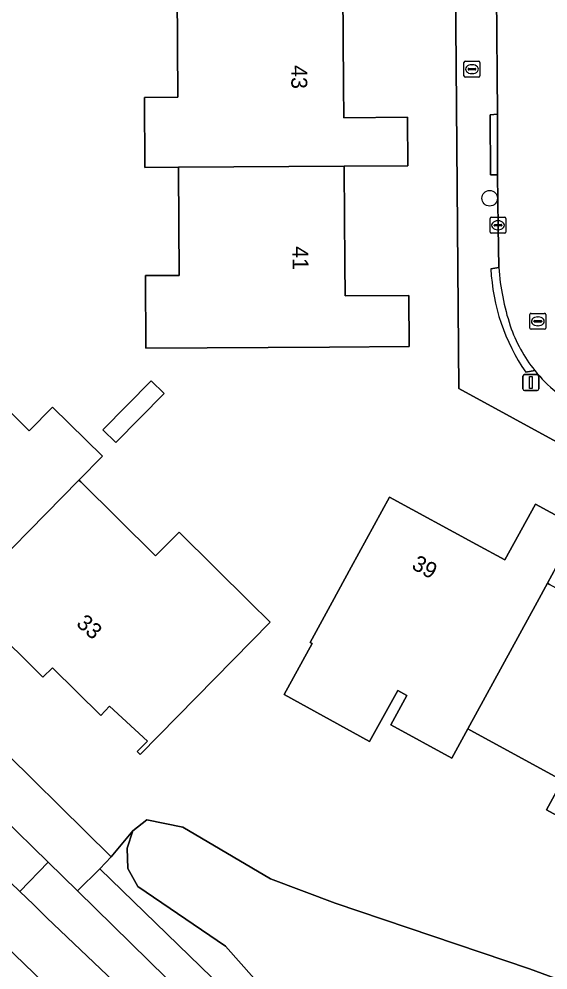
# Model space of a CAD drawing. Extents: x 157320 to 158835, y 386650 to 388491.
# Drawn here: x 157903.6 to 157936.7, y 387477 to 387536.5 of the extents above; entities that cross this region are included whole.
import ezdxf

# ---------------------------------------------------------------- set-up
doc = ezdxf.new("R2010")
doc.units = 0
for name, color, linetype in [('IMGEO_Berm_groen', 7, 'Continuous'), ('IMGEO_Boom', 7, 'Continuous'), ('IMGEO_Brandkraan', 7, 'Continuous'), ('IMGEO_Erf', 7, 'Continuous'), ('IMGEO_Fietspad_gesloten', 7, 'Continuous'), ('IMGEO_Groenvoorziening', 7, 'Continuous'), ('IMGEO_Kolk', 7, 'Continuous'), ('IMGEO_Lichtmast', 7, 'Continuous'), ('IMGEO_Loofbos', 7, 'Continuous'), ('IMGEO_Pand', 7, 'Continuous'), ('IMGEO_Pand_nummerreeks', 7, 'Continuous'), ('IMGEO_Rijbaan_lokaal_open', 7, 'Continuous'), ('IMGEO_Rioolput', 7, 'Continuous'), ('IMGEO_Voetpad_halfverhard', 7, 'Continuous'), ('IMGEO_Voetpad_open', 7, 'Continuous')]:
    doc.layers.add(name, color=color, linetype=linetype)

msp = doc.modelspace()

# ---------------------------------------------------------------- linework, layer by layer
at = {"layer": 'IMGEO_Berm_groen'}
for points in [[(157907.216, 387481.915), (157905.376, 387483.711), (157903.608, 387481.886), (157904.457, 387481.066), (157905.305, 387480.243), (157917.516, 387468.634)], [(157935.021, 387442.537), (157936.606, 387436.697), (157934.527, 387448.563), (157930.648, 387456.602), (157923.936, 387465.55), (157907.216, 387481.915)], [(157909.34, 387472.1), (157901.446, 387479.676), (157899.39, 387477.558), (157919.818, 387457.675)]]:
    msp.add_lwpolyline(points, dxfattribs=at)
at = {"layer": 'IMGEO_Boom'}
msp.add_circle((157933.051, 387525.286), 0.489, dxfattribs=at)
at = {"layer": 'IMGEO_Brandkraan'}
for p, q in [((157931.44, 387532.944), (157931.44, 387533.796)), ((157931.515, 387533.87), (157932.367, 387533.87)), ((157931.928, 387533.65), (157931.953, 387533.65)), ((157932.441, 387533.796), (157932.441, 387532.944)), ((157931.699, 387533.364), (157931.699, 387533.376)), ((157932.137, 387533.327), (157931.739, 387533.327)), ((157931.742, 387533.413), (157932.14, 387533.413)), ((157931.951, 387533.09), (157931.926, 387533.09)), ((157932.183, 387533.376), (157932.183, 387533.364)), ((157932.367, 387532.87), (157931.515, 387532.87))]:
    msp.add_line(p, q, dxfattribs=at)
for points in [[(157931.44, 387532.944), (157931.44, 387533.796)], [(157931.515, 387533.87), (157932.367, 387533.87)], [(157932.441, 387533.796), (157932.441, 387532.944)], [(157932.367, 387532.87), (157931.515, 387532.87)]]:
    msp.add_lwpolyline(points, dxfattribs=at)
for centre, radius, start, end in [((157931.517, 387533.794), 0.0765, 91.55205, 178.44795), ((157931.517, 387533.794), 0.0765, 91.55205, 178.44795), ((157932.365, 387533.794), 0.0765, 1.55205, 88.44795), ((157932.365, 387533.794), 0.0765, 1.55205, 88.44795), ((157931.739, 387533.373), 0.0403, 85.87752, 175.75265), ((157931.736, 387533.363), 0.0366, 178.93798, 274.71019), ((157932.14, 387533.37), 0.043, 264.86636, 352.45326), ((157932.144, 387533.375), 0.0386, 1.73085, 96.63898), ((157931.517, 387532.946), 0.0765, 181.55205, 268.44795), ((157931.517, 387532.946), 0.0765, 181.55205, 268.44795), ((157932.365, 387532.946), 0.0765, 271.55205, 358.44795), ((157932.365, 387532.946), 0.0765, 271.55205, 358.44795)]:
    msp.add_arc(centre, radius, start, end, dxfattribs=at)
for centre, major_axis, ratio, start_param, end_param in [((157931.927, 387533.37), (-0.387, 0.002), 0.722429, 4.712389, 7.853982), ((157931.952, 387533.37), (-0.39, 0.002), 0.717154, 1.570796, 4.712389)]:
    msp.add_ellipse(centre, major_axis=major_axis, ratio=ratio, start_param=start_param, end_param=end_param, dxfattribs=at)
at = {"layer": 'IMGEO_Erf'}
for points in [[(158026.935, 387481.506), (158026.142, 387481.499), (158021.016, 387481.457), (158000, 387481.305), (157990.079, 387481.233), (157962.562, 387496.218), (157955.633, 387500), (157931.114, 387513.382), (157930.704, 387563.922)], [(157923.854, 387538.281), (157923.895, 387532.364), (157923.909, 387530.327), (157927.911, 387530.355), (157927.922, 387527.318), (157923.923, 387527.292), (157923.924, 387527.127), (157923.971, 387521.205), (157923.987, 387519.168), (157927.986, 387519.2), (157928.013, 387516.004), (157923.014, 387515.972), (157911.513, 387515.897), (157911.487, 387520.445), (157913.586, 387520.457), (157913.548, 387527.064), (157913.547, 387527.226), (157911.438, 387527.212), (157911.413, 387531.6), (157913.512, 387531.612), (157913.474, 387538.219)], [(157855.004, 387537.558), (157861.771, 387530.895), (157893.149, 387500), (157909.326, 387484.059), (157910.689, 387485.682), (157911.565, 387486.365), (157913.814, 387485.916), (157919.306, 387482.669), (157923.372, 387481.156), (157935.544, 387477.05), (157942.355, 387474.53), (157948.457, 387471.22), (157964.756, 387462.048), (157976.58, 387455.13), (157979.394, 387453.08), (157980.825, 387451.65), (157982.615, 387449.073)], [(157899.496, 387515.365), (157904.189, 387510.724), (157905.664, 387512.216), (157908.781, 387509.134), (157907.31, 387507.639), (157907.42, 387507.53), (157912.114, 387502.889), (157913.589, 387504.38), (157918.019, 387500), (157919.291, 387498.742), (157914.656, 387494.023), (157911.152, 387490.455), (157910.965, 387490.641), (157911.601, 387491.299), (157909.221, 387493.491), (157908.679, 387492.897), (157905.655, 387495.884), (157905.051, 387495.294), (157904.37, 387495.965), (157900.277, 387500)], [(157940.448, 387484.898), (157936.612, 387486.992), (157937.616, 387488.831), (157931.828, 387491.992), (157931.688, 387492.068), (157930.684, 387490.23), (157926.848, 387492.324), (157927.852, 387494.163), (157927.287, 387494.471), (157925.529, 387491.267), (157920.164, 387494.21), (157921.917, 387497.404), (157921.801, 387497.467), (157923.184, 387500), (157924.378, 387502.187), (157926.774, 387506.575), (157932.219, 387503.617), (157934.003, 387502.647), (157935.918, 387506.142), (157938.583, 387504.693), (157936.664, 387501.18), (157936.809, 387501.101)]]:
    msp.add_lwpolyline(points, dxfattribs=at)
msp.add_lwpolyline([(157912.649, 387513.064), (157909.62, 387509.986), (157908.804, 387510.792), (157911.841, 387513.863)], close=True, dxfattribs=at)
at = {"layer": 'IMGEO_Fietspad_gesloten'}
for points in [[(157917.516, 387468.634), (157905.305, 387480.243), (157904.457, 387481.066), (157903.608, 387481.886), (157900.667, 387484.7), (157896.869, 387488.269), (157892.213, 387492.301), (157889.048, 387494.842), (157886.41, 387497.116)], [(157885.191, 387494.046), (157886.909, 387492.684), (157890.054, 387490.107), (157891.885, 387488.557), (157894.388, 387486.371), (157898.584, 387482.4), (157900.016, 387481.039), (157901.446, 387479.676), (157909.34, 387472.1)]]:
    msp.add_lwpolyline(points, dxfattribs=at)
at = {"layer": 'IMGEO_Groenvoorziening'}
msp.add_lwpolyline([(157909.326, 387484.059), (157908.618, 387483.304), (157925.445, 387467.008), (157932.463, 387457.714), (157936.477, 387449.16), (157938.585, 387437.383), (157938.491, 387447.402), (157938.01, 387451.564), (157937.05, 387454.914), (157935.835, 387458.059), (157934.189, 387461.533), (157931.693, 387464.535), (157929.402, 387466.712), (157919.911, 387474.608), (157916.499, 387478.471), (157911.005, 387482.202), (157910.368, 387483.317), (157910.326, 387484.599), (157910.689, 387485.682)], close=True, dxfattribs=at)
at = {"layer": 'IMGEO_Kolk'}
for p, q in [((157933.147, 387524.096), (157933.999, 387524.096)), ((157933.072, 387523.17), (157933.072, 387524.022)), ((157933.331, 387523.59), (157933.331, 387523.602)), ((157933.769, 387523.553), (157933.371, 387523.553)), ((157933.374, 387523.639), (157933.772, 387523.639)), ((157933.56, 387523.876), (157933.585, 387523.876)), ((157933.815, 387523.602), (157933.815, 387523.59)), ((157934.073, 387524.022), (157934.073, 387523.17)), ((157933.999, 387523.096), (157933.147, 387523.096)), ((157933.583, 387523.316), (157933.558, 387523.316))]:
    msp.add_line(p, q, dxfattribs=at)
for points in [[(157933.147, 387524.096), (157933.999, 387524.096)], [(157933.072, 387523.17), (157933.072, 387524.022)], [(157934.073, 387524.022), (157934.073, 387523.17)], [(157933.999, 387523.096), (157933.147, 387523.096)]]:
    msp.add_lwpolyline(points, dxfattribs=at)
for centre, radius, start, end in [((157933.149, 387524.02), 0.0765, 91.55205, 178.44795), ((157933.149, 387524.02), 0.0765, 91.55205, 178.44795), ((157933.997, 387524.02), 0.0765, 1.55205, 88.44795), ((157933.997, 387524.02), 0.0765, 1.55205, 88.44795), ((157933.371, 387523.599), 0.0403, 85.87752, 175.75265), ((157933.368, 387523.589), 0.0366, 178.93798, 274.71019), ((157933.772, 387523.596), 0.043, 264.86636, 352.45326), ((157933.776, 387523.601), 0.0386, 1.73085, 96.63898), ((157933.149, 387523.172), 0.0765, 181.55205, 268.44795), ((157933.149, 387523.172), 0.0765, 181.55205, 268.44795), ((157933.997, 387523.172), 0.0765, 271.55205, 358.44795), ((157933.997, 387523.172), 0.0765, 271.55205, 358.44795)]:
    msp.add_arc(centre, radius, start, end, dxfattribs=at)
for centre, major_axis, ratio, start_param, end_param in [((157933.559, 387523.596), (-0.387, 0.002), 0.722429, 4.712389, 7.853982), ((157933.584, 387523.596), (-0.39, 0.002), 0.717154, 1.570796, 4.712389)]:
    msp.add_ellipse(centre, major_axis=major_axis, ratio=ratio, start_param=start_param, end_param=end_param, dxfattribs=at)
at = {"layer": 'IMGEO_Lichtmast'}
for p, q in [((157935.133, 387513.35), (157935.133, 387514.15)), ((157935.133, 387514.15), (157935.133, 387513.35)), ((157935.233, 387514.25), (157936.023, 387514.25)), ((157936.023, 387514.25), (157935.233, 387514.25)), ((157936.123, 387514.15), (157936.123, 387513.35)), ((157936.123, 387513.35), (157936.123, 387514.15)), ((157936.023, 387513.25), (157935.233, 387513.25)), ((157935.233, 387513.25), (157936.023, 387513.25))]:
    msp.add_line(p, q, dxfattribs=at)
msp.add_lwpolyline([(157935.553, 387514.125), (157935.703, 387514.125), (157935.703, 387513.375), (157935.553, 387513.375), (157935.553, 387514.125)], dxfattribs=at)
for centre, start, end in [((157935.233, 387514.15), 90, 180), ((157935.233, 387514.15), 90, 180), ((157936.023, 387514.15), 0, 90), ((157936.023, 387514.15), 360, 90), ((157935.233, 387513.35), 180, 270), ((157935.233, 387513.35), 180, 270), ((157936.023, 387513.35), 270, 0), ((157936.023, 387513.35), 270, 0)]:
    msp.add_arc(centre, 0.1, start, end, dxfattribs=at)
at = {"layer": 'IMGEO_Loofbos'}
msp.add_lwpolyline([(157942.355, 387474.53), (157935.544, 387477.05), (157923.372, 387481.156), (157919.306, 387482.669), (157913.814, 387485.916), (157911.565, 387486.365), (157910.689, 387485.682), (157910.326, 387484.599), (157910.368, 387483.317), (157911.005, 387482.202), (157916.499, 387478.471), (157919.911, 387474.608), (157929.402, 387466.712), (157931.693, 387464.535), (157934.189, 387461.533), (157935.835, 387458.059), (157937.05, 387454.914)], dxfattribs=at)
at = {"layer": 'IMGEO_Pand'}
for points in [[(157923.854, 387538.281), (157923.853, 387538.443), (157911.374, 387538.367), (157911.375, 387538.207), (157913.474, 387538.219), (157913.512, 387531.612), (157911.413, 387531.6), (157911.438, 387527.212), (157913.547, 387527.226), (157923.923, 387527.292), (157927.922, 387527.318), (157927.911, 387530.355), (157923.909, 387530.327), (157923.895, 387532.364)], [(157923.924, 387527.127), (157923.923, 387527.292), (157913.547, 387527.226), (157913.548, 387527.064), (157913.586, 387520.457), (157911.487, 387520.445), (157911.513, 387515.897), (157923.014, 387515.972), (157928.013, 387516.004), (157927.986, 387519.2), (157923.987, 387519.168), (157923.971, 387521.205)], [(157907.31, 387507.639), (157908.781, 387509.134), (157905.664, 387512.216), (157904.189, 387510.724), (157899.496, 387515.365), (157899.386, 387515.474), (157892.107, 387508.068), (157897.104, 387503.12), (157897.699, 387503.726), (157898.448, 387502.99), (157895.508, 387500), (157894.655, 387499.133), (157896.893, 387497.06), (157899.791, 387500), (157900.03, 387500.243)], [(157912.649, 387513.064), (157911.841, 387513.863), (157908.804, 387510.792), (157909.62, 387509.986)], [(157918.019, 387500), (157913.589, 387504.38), (157912.114, 387502.889), (157907.42, 387507.53), (157907.31, 387507.639), (157900.03, 387500.243), (157900.277, 387500), (157904.37, 387495.965), (157905.051, 387495.294), (157905.655, 387495.884), (157908.679, 387492.897), (157909.221, 387493.491), (157911.601, 387491.299), (157910.965, 387490.641), (157911.152, 387490.455), (157914.656, 387494.023), (157919.291, 387498.742)], [(157936.664, 387501.18), (157938.583, 387504.693), (157935.918, 387506.142), (157934.003, 387502.647), (157932.219, 387503.617), (157926.774, 387506.575), (157924.378, 387502.187), (157923.184, 387500), (157921.801, 387497.467), (157921.917, 387497.404), (157920.164, 387494.21), (157925.529, 387491.267), (157927.287, 387494.471), (157927.852, 387494.163), (157926.848, 387492.324), (157930.684, 387490.23), (157931.688, 387492.068), (157936.02, 387500)], [(157946.458, 387495.859), (157948.381, 387499.365), (157947.208, 387500), (157945.718, 387500.806), (157945.279, 387500), (157943.803, 387497.291), (157942.014, 387498.265), (157938.83, 387500), (157936.809, 387501.101), (157936.664, 387501.18), (157936.02, 387500), (157931.688, 387492.068), (157931.828, 387491.992), (157937.616, 387488.831), (157936.612, 387486.992), (157940.448, 387484.898), (157941.457, 387486.738)]]:
    msp.add_lwpolyline(points, close=True, dxfattribs=at)
at = {"layer": 'IMGEO_Rijbaan_lokaal_open'}
msp.add_lwpolyline([(157938.378, 387536.008), (157938.4, 387545.383), (157938.384, 387547.602), (157938.327, 387551.379), (157938.296, 387557.958), (157938.26, 387563.966), (157938.246, 387568.213), (157938.194, 387576.452), (157938.114, 387584.78), (157938.108, 387585.4), (157938.111, 387592.908), (157933.016, 387592.871), (157933.051, 387590.471), (157933.268, 387564.016), (157933.372, 387553.11), (157933.374, 387549.564), (157933.465, 387542.004), (157933.466, 387541.813), (157933.482, 387538.043), (157933.54, 387530.546), (157933.544, 387526.75), (157933.575, 387523.499), (157933.622, 387520.947)], dxfattribs=at)
for centre, radius, start, end in [((157948.57, 387521.999), 14.985, 184.02748, 198.24084), ((157942.993, 387520.236), 9.137, 198.68226, 218.85304), ((157942.983, 387520.215), 9.116, 218.7963, 242.67406)]:
    msp.add_arc(centre, radius, start, end, dxfattribs=at)
at = {"layer": 'IMGEO_Rioolput'}
for p, q in [((157935.569, 387517.156), (157935.569, 387518.008)), ((157935.644, 387518.082), (157936.496, 387518.082)), ((157935.828, 387517.576), (157935.828, 387517.588)), ((157936.266, 387517.539), (157935.868, 387517.539)), ((157935.871, 387517.625), (157936.269, 387517.625)), ((157936.057, 387517.862), (157936.082, 387517.862)), ((157936.312, 387517.588), (157936.312, 387517.576)), ((157936.57, 387518.008), (157936.57, 387517.156)), ((157936.496, 387517.082), (157935.644, 387517.082)), ((157936.08, 387517.302), (157936.055, 387517.302))]:
    msp.add_line(p, q, dxfattribs=at)
for points in [[(157935.569, 387517.156), (157935.569, 387518.008)], [(157935.644, 387518.082), (157936.496, 387518.082)], [(157936.57, 387518.008), (157936.57, 387517.156)], [(157936.496, 387517.082), (157935.644, 387517.082)]]:
    msp.add_lwpolyline(points, dxfattribs=at)
for centre, radius, start, end in [((157935.646, 387518.006), 0.0765, 91.55205, 178.44795), ((157935.646, 387518.006), 0.0765, 91.55205, 178.44795), ((157935.868, 387517.585), 0.0403, 85.87752, 175.75265), ((157935.865, 387517.575), 0.0366, 178.93798, 274.71019), ((157936.269, 387517.582), 0.043, 264.86636, 352.45326), ((157936.273, 387517.587), 0.0386, 1.73085, 96.63898), ((157936.494, 387518.006), 0.0765, 1.55205, 88.44795), ((157936.494, 387518.006), 0.0765, 1.55205, 88.44795), ((157935.646, 387517.158), 0.0765, 181.55205, 268.44795), ((157935.646, 387517.158), 0.0765, 181.55205, 268.44795), ((157936.494, 387517.158), 0.0765, 271.55205, 358.44795), ((157936.494, 387517.158), 0.0765, 271.55205, 358.44795)]:
    msp.add_arc(centre, radius, start, end, dxfattribs=at)
for centre, major_axis, ratio, start_param, end_param in [((157936.056, 387517.582), (-0.387, 0.002), 0.722429, 4.712389, 7.853982), ((157936.081, 387517.582), (-0.39, 0.002), 0.717154, 1.570796, 4.712389)]:
    msp.add_ellipse(centre, major_axis=major_axis, ratio=ratio, start_param=start_param, end_param=end_param, dxfattribs=at)
at = {"layer": 'IMGEO_Voetpad_halfverhard'}
for points in [[(157908.618, 387483.304), (157907.216, 387481.915), (157923.936, 387465.55), (157930.648, 387456.602), (157934.527, 387448.563), (157936.606, 387436.697), (157936.83, 387426.292)], [(157939.026, 387420.502), (157938.986, 387423.178), (157938.912, 387428.24), (157938.887, 387429.905), (157938.859, 387431.485), (157938.771, 387436.343), (157938.585, 387437.383), (157936.477, 387449.16), (157932.463, 387457.714), (157925.445, 387467.008), (157908.618, 387483.304)]]:
    msp.add_lwpolyline(points, dxfattribs=at)
at = {"layer": 'IMGEO_Voetpad_open'}
for points in [[(157933.051, 387590.471), (157933.016, 387592.871), (157929.973, 387592.849), (157930.223, 387563.93), (157930.704, 387563.922), (157931.114, 387513.382), (157955.633, 387500), (157962.562, 387496.218), (157990.079, 387481.233), (158000, 387481.305), (158021.016, 387481.457), (158026.142, 387481.499), (158030.416, 387487.431), (158030.363, 387487.549)], [(157933.126, 387520.872), (157933.622, 387520.947), (157933.575, 387523.499), (157933.544, 387526.75), (157933.105, 387526.745), (157933.09, 387530.501), (157933.54, 387530.546), (157933.482, 387538.043), (157932.983, 387538.041), (157932.967, 387541.811), (157933.466, 387541.813), (157933.465, 387542.004), (157933.374, 387549.564), (157932.875, 387549.564), (157932.873, 387553.11), (157933.372, 387553.11), (157933.268, 387564.016)], [(157854.157, 387540.227), (157851.824, 387540.906), (157851.503, 387536.552), (157858.835, 387529.442), (157859.604, 387528.685), (157875.472, 387513.059), (157878.341, 387510.233), (157883.485, 387505.216), (157886.338, 387502.389), (157888.773, 387500), (157891.512, 387497.312), (157894.394, 387494.486), (157902.476, 387486.556), (157905.376, 387483.711), (157907.216, 387481.915), (157908.618, 387483.304), (157909.326, 387484.059), (157893.149, 387500), (157861.771, 387530.895)], [(157933.622, 387520.947), (157933.126, 387520.872)], [(157935.314, 387514.39), (157935.878, 387514.504)], [(157935.878, 387514.504), (157935.314, 387514.39)]]:
    msp.add_lwpolyline(points, dxfattribs=at)
for points in [[(157933.544, 387526.75), (157933.54, 387530.546), (157933.09, 387530.501), (157933.105, 387526.745)], [(157903.608, 387481.886), (157905.376, 387483.711), (157902.476, 387486.556), (157900.667, 387484.7)]]:
    msp.add_lwpolyline(points, close=True, dxfattribs=at)
for centre, radius, start, end in [((157945.532, 387521.449), 12.42, 182.66485, 214.63939), ((157945.532, 387521.449), 12.42, 182.66485, 214.63939), ((157948.57, 387521.999), 14.985, 184.02748, 198.24084), ((157942.993, 387520.236), 9.137, 198.68226, 218.85304), ((157942.983, 387520.215), 9.116, 218.7963, 242.67406)]:
    msp.add_arc(centre, radius, start, end, dxfattribs=at)

# ---------------------------------------------------------------- texts
at = {"layer": 'IMGEO_Pand_nummerreeks'}
for s, rotation, p in [('43', 270.3894, (157920.612, 387533.618)), ('41', 270.3894, (157920.689, 387522.281)), ('39', 331.48389, (157928.096, 387502.123)), ('33', 318.93611, (157907.086, 387498.574))]:
    msp.add_text(s, height=1, rotation=rotation, dxfattribs=at).set_placement(p)

doc.saveas('drawing.dxf')
